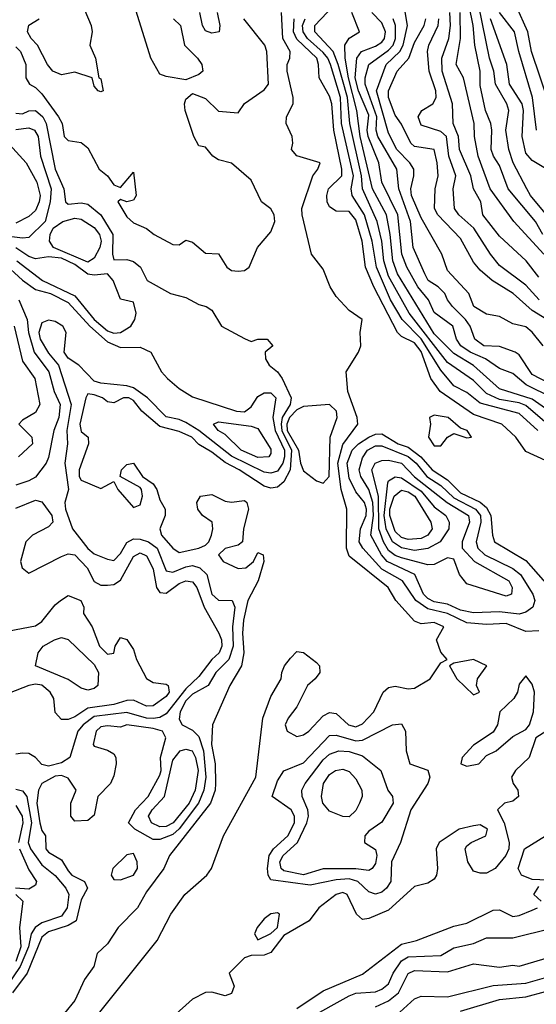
# Model space of a CAD drawing. Header units: metres. Extents: x -51132 to -49532, y -231222 to -229437.
# Tile 284 of 656: x -50756 to -50716, y -230307 to -230232. Entities that reach past the tile are written whole.
import ezdxf

# ---------------------------------------------------------------- set-up
doc = ezdxf.new("R2010")
doc.units = ezdxf.units.M
for name, color, linetype in [('CONTOUR_HALF', 8, 'Continuous'), ('CONTOUR_INDEX', 1, 'Continuous'), ('CONTOUR_INTER', 3, 'Continuous')]:
    doc.layers.add(name, color=color, linetype=linetype)

msp = doc.modelspace()

# ---------------------------------------------------------------- linework, layer by layer
at = {"layer": 'CONTOUR_HALF'}
for points, elevation in [([(-50715.772, -230248.259), (-50716.35, -230247.259), (-50718.44, -230244.759), (-50719.08, -230242.981), (-50719.562, -230242.259), (-50719.725, -230241.759), (-50719.669, -230240.259), (-50719.75, -230239.759), (-50720.172, -230238.759), (-50720.58, -230236.845), (-50720.579, -230235.759), (-50720.967, -230233.759), (-50721.106, -230232.259), (-50721.409, -230230.759)], 18.5), ([(-50715.287, -230238.259), (-50716.644, -230234.259), (-50716.914, -230232.759), (-50717.827, -230230.759)], 20.5), ([(-50749.653, -230307.759), (-50745.267, -230302.259), (-50744.216, -230300.259), (-50743.152, -230298.759), (-50741.471, -230297.259), (-50741.116, -230296.759), (-50740.201, -230294.259), (-50737.732, -230289.759), (-50737.179, -230285.259), (-50736.58, -230283.605), (-50735.776, -230282.259), (-50735.747, -230281.759), (-50735.542, -230281.259), (-50735.08, -230280.654), (-50734.58, -230280.16), (-50734.08, -230280.234), (-50733.08, -230280.992), (-50732.868, -230281.259), (-50732.836, -230281.759), (-50733.19, -230282.259), (-50733.781, -230282.759), (-50734.58, -230284.379), (-50735.26, -230285.259), (-50735.487, -230285.759), (-50735.331, -230286.259), (-50734.58, -230286.667), (-50734.08, -230286.532), (-50733.681, -230286.259), (-50732.58, -230285.089), (-50732.08, -230284.833), (-50731.58, -230284.889), (-50730.64, -230285.759), (-50730.08, -230285.911), (-50729.58, -230285.695), (-50728.696, -230284.759), (-50727.978, -230283.259), (-50727.58, -230282.905), (-50727.08, -230282.81), (-50726.08, -230283.006), (-50725.58, -230282.969), (-50724.395, -230282.259), (-50723.58, -230281.03), (-50723.097, -230280.759), (-50723.58, -230280.213), (-50723.902, -230279.259), (-50723.347, -230278.259), (-50724.08, -230277.944), (-50725.08, -230278.033), (-50725.58, -230277.841), (-50727.013, -230276.259), (-50727.612, -230275.259), (-50730.58, -230272.859), (-50730.799, -230272.259), (-50730.762, -230269.259), (-50731.205, -230267.759), (-50731.464, -230265.759), (-50731.08, -230264.322), (-50729.925, -230262.759), (-50729.977, -230262.259), (-50730.683, -230260.259), (-50730.811, -230258.759), (-50729.884, -230257.259), (-50729.705, -230256.759), (-50729.736, -230255.759), (-50729.595, -230254.759), (-50730.58, -230254.079), (-50731.58, -230253.007), (-50732.049, -230252.259), (-50732.58, -230250.915), (-50733.476, -230249.759), (-50734.177, -230246.759), (-50734.198, -230246.259), (-50733.375, -230243.759), (-50732.986, -230243.259), (-50732.812, -230242.759), (-50734.58, -230242.222), (-50735.004, -230241.759), (-50734.888, -230241.259), (-50734.95, -230240.759), (-50735.411, -230239.759), (-50735.368, -230239.259), (-50734.874, -230238.259), (-50734.858, -230237.759), (-50735.322, -230235.759), (-50735.34, -230235.259), (-50735.13, -230234.759), (-50735.097, -230234.259), (-50735.651, -230233.259), (-50735.76, -230231.259)], 12.5), ([(-50715.58, -230261.558), (-50716.58, -230260.853), (-50719.08, -230260.048), (-50721.08, -230258.273), (-50722.58, -230257.346), (-50724.08, -230255.845), (-50726.896, -230251.259), (-50727.239, -230250.259), (-50727.44, -230248.259), (-50727.745, -230246.759), (-50728.81, -230244.759), (-50729.745, -230240.759), (-50729.996, -230238.759), (-50730.641, -230236.259), (-50730.896, -230234.759), (-50730.931, -230233.759), (-50730.58, -230233.244), (-50729.809, -230232.759), (-50730.391, -230231.259)], 14.5), ([(-50716.08, -230251.505), (-50717.049, -230250.259), (-50719.08, -230248.384), (-50720.354, -230246.759), (-50720.523, -230245.759), (-50721.072, -230244.759), (-50721.283, -230243.759), (-50722.161, -230241.759), (-50722.229, -230240.759), (-50722.64, -230239.759), (-50722.692, -230238.259), (-50723.484, -230235.759), (-50723.506, -230234.759), (-50722.971, -230233.259), (-50722.85, -230232.259), (-50722.901, -230231.259)], 17.5), ([(-50716.151, -230263.259), (-50717.58, -230261.953), (-50720.58, -230261.161), (-50721.58, -230260.349), (-50722.58, -230259.822), (-50723.58, -230258.637), (-50725.08, -230256.247), (-50726.533, -230254.759), (-50727.432, -230253.259), (-50728.496, -230250.759), (-50728.822, -230248.759), (-50729.424, -230246.759), (-50730.354, -230245.259), (-50730.444, -230244.759), (-50730.268, -230243.759), (-50731.17, -230239.759), (-50731.255, -230237.759), (-50732.012, -230235.259), (-50732.219, -230234.759), (-50732.58, -230234.318), (-50733.764, -230233.259), (-50734.114, -230232.759), (-50734.147, -230232.259), (-50733.958, -230231.759)], 13.5), ([(-50714.58, -230260.006), (-50716.58, -230258.951), (-50717.58, -230257.448), (-50717.886, -230257.259), (-50719.08, -230256.828), (-50720.284, -230256.759), (-50720.986, -230256.259), (-50721.335, -230255.259), (-50721.691, -230254.759), (-50722.691, -230253.759), (-50723.073, -230253.259), (-50723.263, -230252.759), (-50723.773, -230252.259), (-50724.549, -230251.759), (-50724.812, -230251.259), (-50725.683, -230249.259), (-50725.887, -230247.259), (-50726.788, -230244.759), (-50726.935, -230243.259), (-50728.398, -230240.759), (-50728.518, -230240.259), (-50728.465, -230239.259), (-50729.359, -230236.759), (-50729.366, -230236.259), (-50729.08, -230235.251), (-50727.58, -230234.162), (-50727.22, -230233.759), (-50727.048, -230233.259), (-50727.055, -230232.259), (-50727.211, -230231.759)], 15.5), ([(-50715.474, -230254.759), (-50716.58, -230254.065), (-50718.053, -230252.759), (-50719.646, -230251.759), (-50720.58, -230250.979), (-50721.08, -230250.367), (-50722.08, -230248.557), (-50723.797, -230246.759), (-50724.069, -230246.259), (-50724.023, -230244.759), (-50723.79, -230243.759), (-50723.851, -230242.759), (-50724.078, -230241.759), (-50725.58, -230241.514), (-50725.881, -230241.259), (-50726.58, -230239.82), (-50727.08, -230239.132), (-50727.587, -230237.759), (-50727.58, -230237.259), (-50726.916, -230235.759), (-50726.036, -230234.759), (-50725.58, -230233.574), (-50724.856, -230232.259), (-50724.731, -230231.759)], 16.5), ([(-50715.58, -230243.198), (-50716.58, -230242.589), (-50717.08, -230242.034), (-50717.349, -230240.759), (-50717.247, -230238.759), (-50717.352, -230238.259), (-50718.327, -230236.759), (-50718.525, -230235.259), (-50719.773, -230231.759)], 19.5), ([(-50756.08, -230238.97), (-50755.58, -230239.01), (-50755.08, -230238.791), (-50754.58, -230238.762), (-50754.022, -230239.259), (-50753.764, -230239.759), (-50753.071, -230243.259), (-50752.405, -230244.759), (-50752.289, -230245.759), (-50752.08, -230245.935), (-50751.08, -230245.828), (-50750.58, -230245.919), (-50749.58, -230246.749), (-50748.663, -230248.259), (-50748.699, -230249.759), (-50748.58, -230250.203), (-50747.58, -230250.156), (-50747.08, -230250.309), (-50746.539, -230250.759), (-50746.041, -230251.759), (-50744.257, -230252.759), (-50743.08, -230253.073), (-50742.08, -230253.611), (-50741.534, -230253.759), (-50741.08, -230254.047), (-50740.352, -230255.259), (-50738.58, -230256.221), (-50738.08, -230256.437), (-50737.57, -230256.259), (-50736.864, -230256.259), (-50736.425, -230256.759), (-50737.004, -230257.259), (-50736.992, -230257.759), (-50736.699, -230258.259), (-50736.08, -230258.766), (-50735.715, -230259.259), (-50735.036, -230260.759), (-50735.101, -230261.259), (-50735.7, -230262.259), (-50735.797, -230262.759), (-50735.746, -230263.259), (-50734.991, -230264.759), (-50735.104, -230266.259), (-50735.58, -230267.17), (-50736.08, -230267.578), (-50736.58, -230267.654), (-50737.08, -230267.516), (-50738.991, -230266.259), (-50740.08, -230265.707), (-50741.08, -230264.905), (-50742.08, -230264.307), (-50742.622, -230263.759), (-50743.58, -230263.313), (-50745.08, -230262.942), (-50746.453, -230261.759), (-50747.08, -230260.951), (-50747.441, -230260.759), (-50747.838, -230260.759), (-50748.58, -230261.129), (-50749.08, -230261.063), (-50749.462, -230260.759), (-50750.08, -230260.521), (-50750.58, -230260.454), (-50750.738, -230260.759), (-50751.194, -230262.759), (-50751.08, -230263.322), (-50750.552, -230263.759), (-50750.52, -230264.259), (-50751.231, -230266.259), (-50751.238, -230266.759), (-50751.08, -230267.045), (-50749.58, -230267.687), (-50748.58, -230267.16), (-50748.292, -230267.759), (-50747.08, -230269.13), (-50746.58, -230268.931), (-50746.403, -230268.259), (-50746.479, -230267.759), (-50746.58, -230267.6), (-50748.108, -230266.759), (-50748, -230266.259), (-50747.58, -230265.858), (-50747.08, -230265.739), (-50746.393, -230266.759), (-50745.58, -230267.317), (-50745.296, -230267.759), (-50745.08, -230268.541), (-50744.656, -230269.259), (-50744.651, -230269.759), (-50745.057, -230270.759), (-50744.941, -230271.259), (-50744.08, -230272.247), (-50743.58, -230272.593), (-50742.084, -230272.259), (-50741.58, -230272.017), (-50741.325, -230271.759), (-50741.124, -230271.259), (-50741.01, -230270.759), (-50741.057, -230270.259), (-50741.813, -230269.759), (-50742.171, -230269.259), (-50742.243, -230268.759), (-50741.964, -230268.259), (-50741.08, -230268.146), (-50740.08, -230268.651), (-50739.58, -230268.725), (-50738.58, -230268.602), (-50738.41, -230268.759), (-50738.296, -230269.259), (-50738.664, -230270.759), (-50738.755, -230271.759), (-50739.08, -230272.022), (-50740.08, -230272.27), (-50740.571, -230272.759), (-50740.216, -230273.259), (-50739.08, -230273.816), (-50738.487, -230273.759), (-50737.902, -230273.259), (-50737.58, -230272.591), (-50737.177, -230272.759), (-50737.109, -230273.259), (-50737.542, -230274.759), (-50738.327, -230276.259), (-50738.657, -230277.759), (-50738.743, -230278.759), (-50738.633, -230280.259), (-50738.829, -230281.259), (-50739.709, -230282.759), (-50741.048, -230285.759), (-50741.123, -230287.259), (-50740.83, -230288.759), (-50740.814, -230290.259), (-50740.844, -230290.759), (-50741.187, -230291.759), (-50744.337, -230295.759), (-50744.768, -230296.759), (-50746.08, -230298.531), (-50746.779, -230299.759), (-50748.243, -230301.259), (-50749.08, -230302.523), (-50749.871, -230303.259), (-50750.117, -230304.259), (-50750.84, -230305.259), (-50751.58, -230306.845), (-50753.936, -230309.759)], 12.5), ([(-50757.08, -230240.815), (-50755.284, -230242.759), (-50754.47, -230244.259), (-50754.228, -230245.259), (-50754.29, -230245.759), (-50754.58, -230246.413), (-50755.08, -230246.865), (-50756.08, -230247.396)], 13.5), ([(-50756.008, -230250.259), (-50754.035, -230251.759), (-50751.58, -230252.943), (-50750.078, -230254.759), (-50749.08, -230255.633), (-50748.58, -230255.813), (-50748.08, -230255.758), (-50747.298, -230255.259), (-50746.968, -230254.759), (-50746.869, -230254.259), (-50747.08, -230253.42), (-50748.08, -230253.201), (-50748.628, -230251.759), (-50749.08, -230251.263), (-50750.08, -230251.376), (-50750.58, -230251.278), (-50751.58, -230250.559), (-50752.58, -230250.075), (-50753.58, -230249.962), (-50754.58, -230250.122), (-50755.08, -230249.938), (-50756.08, -230249.271)], 12.5), ([(-50755.853, -230253.259), (-50755.204, -230254.759), (-50755.114, -230255.759), (-50754.686, -230257.259), (-50753.556, -230258.759), (-50753.145, -230260.259), (-50752.691, -230261.259), (-50752.782, -230262.259), (-50753.174, -230263.259), (-50753.58, -230265.323), (-50753.771, -230265.759), (-50754.58, -230266.819), (-50755.08, -230267.111), (-50756.08, -230267.437)], 13.5), ([(-50724.08, -230262.077), (-50724.449, -230262.259), (-50724.375, -230262.759), (-50724.526, -230263.759), (-50724.08, -230264.424), (-50723.58, -230264.42), (-50723.08, -230263.759), (-50722.58, -230263.475), (-50721.58, -230263.814), (-50721.228, -230263.759), (-50721.575, -230263.259), (-50722.08, -230263.067), (-50723.026, -230262.259), (-50724.08, -230262.077)], 12.5), ([(-50740.976, -230262.759), (-50740.58, -230262.579), (-50738.08, -230262.918), (-50737.58, -230263.101), (-50736.58, -230264.676), (-50736.58, -230265.008), (-50736.723, -230265.259), (-50737.58, -230265.305), (-50738.838, -230264.759), (-50740.08, -230263.555), (-50740.619, -230263.259), (-50740.976, -230262.759)], 13.5), ([(-50729.194, -230264.759), (-50728.58, -230264.419), (-50728.08, -230264.427), (-50726.08, -230265.239), (-50725.461, -230265.759), (-50724.641, -230266.759), (-50723.58, -230267.464), (-50722.58, -230268.403), (-50720.925, -230269.259), (-50720.554, -230269.759), (-50720.53, -230270.259), (-50720.883, -230271.759), (-50720.743, -230272.259), (-50720.215, -230272.759), (-50718.08, -230273.795), (-50717.483, -230274.259), (-50716.531, -230275.759), (-50716.39, -230276.259), (-50716.543, -230276.759), (-50717.08, -230277.158), (-50717.58, -230277.299), (-50719.08, -230277.117), (-50721.08, -230277.208), (-50722.08, -230276.994), (-50723.08, -230276.541), (-50724.08, -230276.347), (-50724.58, -230276.099), (-50724.902, -230275.759), (-50725.559, -230274.259), (-50727.675, -230273.259), (-50728.113, -230272.759), (-50728.941, -230271.259), (-50728.737, -230269.759), (-50728.771, -230268.759), (-50729.073, -230267.759), (-50729.691, -230266.759), (-50729.813, -230266.259), (-50729.58, -230265.343), (-50729.194, -230264.759)], 13.5), ([(-50727.643, -230267.259), (-50727.58, -230267.099), (-50727.08, -230266.784), (-50726.58, -230266.858), (-50725.08, -230267.894), (-50724.08, -230269.093), (-50723.205, -230269.759), (-50722.934, -230270.259), (-50722.962, -230270.759), (-50723.631, -230271.759), (-50724.58, -230272.285), (-50725.58, -230272.423), (-50726.58, -230272.233), (-50727.27, -230271.759), (-50727.765, -230270.759), (-50727.916, -230269.759), (-50727.643, -230267.259)], 14.5), ([(-50756.08, -230269.178), (-50754.58, -230268.569), (-50754.08, -230268.704), (-50753.32, -230269.759), (-50753.242, -230270.259), (-50753.58, -230270.625), (-50754.818, -230271.259), (-50755.307, -230271.759), (-50755.724, -230273.259), (-50755.608, -230273.759), (-50755.08, -230274.172), (-50752.58, -230272.883), (-50752.08, -230272.692), (-50751.58, -230272.756), (-50750.62, -230273.759), (-50750.08, -230274.812), (-50749.58, -230275.08), (-50749.08, -230275.089), (-50748.58, -230275.022), (-50748.08, -230274.705), (-50747.08, -230272.877), (-50746.58, -230272.6), (-50746.08, -230272.843), (-50745.847, -230273.259), (-50745.58, -230273.862), (-50745.318, -230275.259), (-50745.08, -230275.646), (-50744.58, -230275.703), (-50743.58, -230274.949), (-50743.08, -230274.761), (-50742.58, -230274.833), (-50742.231, -230275.259), (-50741.67, -230276.759), (-50740.545, -230278.759), (-50740.352, -230279.259), (-50740.327, -230279.759), (-50740.532, -230280.259), (-50741.08, -230280.776), (-50742.08, -230282.073), (-50743.08, -230283.007), (-50744.58, -230284.932), (-50745.08, -230285.199), (-50745.58, -230285.281), (-50746.08, -230285.257), (-50747.58, -230284.827), (-50750.08, -230285.119), (-50750.925, -230285.759), (-50751.335, -230286.259), (-50751.957, -230288.259), (-50752.58, -230288.668), (-50753.58, -230288.918), (-50754.08, -230288.812), (-50754.58, -230288.253), (-50755.08, -230287.963), (-50755.58, -230287.925), (-50756.08, -230287.999)], 13.5), ([(-50753.123, -230279.259), (-50752.58, -230279.086), (-50752.08, -230279.233), (-50750.08, -230281.151), (-50749.771, -230281.759), (-50749.813, -230282.759), (-50750.08, -230282.992), (-50750.58, -230283.115), (-50751.08, -230282.958), (-50752.08, -230282.298), (-50754.585, -230281.259), (-50754.375, -230280.259), (-50753.985, -230279.759), (-50753.123, -230279.259)], 14.5), ([(-50721.08, -230280.759), (-50722.58, -230281.046), (-50722.917, -230281.259), (-50722.348, -230282.259), (-50721.08, -230283.47), (-50720.626, -230283.259), (-50720.843, -230282.759), (-50720.766, -230282.259), (-50720.061, -230281.259), (-50721.08, -230280.759)], 12.5), ([(-50717.08, -230282.018), (-50717.58, -230282.651), (-50717.703, -230283.259), (-50718.006, -230283.759), (-50719.064, -230284.759), (-50719.24, -230285.759), (-50719.58, -230286.324), (-50721.08, -230287.314), (-50721.955, -230288.259), (-50722.059, -230288.759), (-50721.58, -230288.922), (-50720.668, -230288.759), (-50720.08, -230288.103), (-50719.343, -230287.759), (-50718.08, -230286.646), (-50717.08, -230286.12), (-50716.803, -230285.759), (-50716.485, -230284.759), (-50716.403, -230283.259), (-50716.58, -230282.65), (-50717.08, -230282.018)], 12.5), ([(-50713.58, -230285.028), (-50716.314, -230286.759), (-50716.817, -230288.259), (-50717.855, -230289.259), (-50718.164, -230289.759), (-50718.051, -230290.259), (-50717.681, -230290.759), (-50717.631, -230291.259), (-50718.08, -230291.61), (-50718.714, -230291.759), (-50719.239, -230292.259), (-50718.723, -230293.259), (-50718.354, -230294.759), (-50718.373, -230295.259), (-50718.603, -230295.759), (-50719.419, -230296.759), (-50720.08, -230297.105), (-50720.58, -230297.127), (-50721.08, -230296.96), (-50721.524, -230296.259), (-50721.706, -230295.259), (-50721.58, -230295.034), (-50721.249, -230294.759), (-50720.14, -230294.259), (-50720.002, -230293.759), (-50720.58, -230293.42), (-50721.08, -230293.483), (-50722.171, -230293.759), (-50723.708, -230294.759), (-50723.936, -230295.259), (-50723.833, -230296.759), (-50723.904, -230297.259), (-50724.08, -230297.563), (-50724.58, -230297.879), (-50725.58, -230298.125), (-50727.58, -230299.949), (-50729.08, -230300.578), (-50729.58, -230300.647), (-50730.026, -230300.259), (-50730.731, -230298.759), (-50731.08, -230298.581), (-50731.58, -230298.739), (-50732.91, -230299.759), (-50733.648, -230300.759), (-50735.58, -230301.88), (-50736.58, -230303.176), (-50737.08, -230303.377), (-50738.08, -230303.405), (-50738.58, -230303.6), (-50739.775, -230304.759), (-50739.395, -230305.759), (-50739.58, -230306.321), (-50740.08, -230306.51), (-50741.08, -230306.221), (-50741.58, -230306.245), (-50742.568, -230306.759), (-50744.08, -230308.11)], 12.5), ([(-50743.516, -230287.759), (-50743.08, -230287.628), (-50742.604, -230287.759), (-50742.331, -230288.259), (-50742.135, -230289.259), (-50742.363, -230290.759), (-50742.831, -230291.759), (-50744.037, -230293.259), (-50744.58, -230293.542), (-50745.08, -230293.562), (-50745.698, -230293.259), (-50745.94, -230292.759), (-50745.649, -230292.259), (-50744.699, -230291.259), (-50744.08, -230288.459), (-50743.516, -230287.759)], 13.5), ([(-50731.388, -230287.759), (-50730.58, -230287.818), (-50729.58, -230288.14), (-50728.154, -230289.259), (-50727.643, -230290.759), (-50727.272, -230291.259), (-50727.219, -230291.759), (-50728.08, -230293.205), (-50729.08, -230293.891), (-50729.388, -230294.259), (-50729.412, -230294.759), (-50728.58, -230295.302), (-50728.48, -230295.759), (-50728.58, -230296.365), (-50728.835, -230296.759), (-50729.08, -230296.908), (-50730.08, -230296.791), (-50732.58, -230296.79), (-50734.08, -230297.232), (-50735.58, -230296.932), (-50735.8, -230296.759), (-50735.892, -230296.259), (-50735.645, -230295.759), (-50734.542, -230294.759), (-50733.825, -230293.259), (-50733.702, -230292.759), (-50733.739, -230292.259), (-50734.193, -230291.259), (-50734.199, -230290.759), (-50733.95, -230290.259), (-50732.58, -230288.439), (-50732.08, -230288.003), (-50731.388, -230287.759)], 13.5), ([(-50756.08, -230290.687), (-50755.58, -230290.806), (-50755.242, -230291.259), (-50754.88, -230293.259), (-50755.14, -230294.759), (-50754.968, -230295.259), (-50754.08, -230296.472), (-50753.08, -230297.292), (-50752.268, -230298.259), (-50752.03, -230298.759), (-50752.154, -230299.759), (-50752.58, -230300.4), (-50754.08, -230300.919), (-50754.598, -230301.259), (-50754.914, -230301.759), (-50755.109, -230302.759), (-50755.742, -230304.259), (-50756.78, -230305.759)], 13.5), ([(-50713.08, -230297.751), (-50716.58, -230297.597), (-50717.399, -230297.259), (-50717.665, -230296.759), (-50717.181, -230295.259), (-50715.579, -230294.259)], 12.5), ([(-50747.58, -230295.703), (-50748.661, -230296.759), (-50748.796, -230297.259), (-50748.58, -230297.594), (-50748.08, -230297.617), (-50747.08, -230297.27), (-50746.764, -230296.759), (-50746.797, -230296.259), (-50747.08, -230295.598), (-50747.58, -230295.703)], 12.5), ([(-50715.909, -230299.259), (-50716.471, -230298.759), (-50716.08, -230298.136)], 12.5), ([(-50734.58, -230307.477), (-50732.58, -230306.123), (-50729.58, -230304.835), (-50726.58, -230302.543), (-50725.427, -230302.259), (-50722.58, -230301.158), (-50721.58, -230300.932), (-50719.58, -230299.942), (-50719.08, -230299.911), (-50718.08, -230300.423), (-50717.58, -230300.36), (-50716.58, -230299.948), (-50716.181, -230299.759)], 12.5), ([(-50736.58, -230300.221), (-50737.08, -230300.597), (-50737.617, -230301.259), (-50737.84, -230301.759), (-50737.58, -230302.226), (-50736.58, -230301.738), (-50736.08, -230301.273), (-50735.924, -230300.259), (-50736.08, -230300.156), (-50736.58, -230300.221)], 12.5), ([(-50728.58, -230307.336), (-50727.58, -230306.892), (-50726.82, -230306.259), (-50726.08, -230304.786), (-50725.58, -230304.565), (-50723.08, -230304.672), (-50721.08, -230304.059), (-50719.08, -230304.306), (-50718.08, -230304.152), (-50717.58, -230304.235), (-50715.08, -230303.491)], 13.5), ([(-50722.08, -230307.684), (-50719.08, -230306.767), (-50717.08, -230306.573), (-50715.58, -230306.155), (-50714.58, -230306.132), (-50713.08, -230305.804), (-50711.58, -230306.103), (-50709.08, -230305.803), (-50708.58, -230305.665), (-50708.064, -230305.259), (-50707.58, -230305.069), (-50707.08, -230305.07), (-50706.835, -230305.259), (-50706.58, -230305.888), (-50706.08, -230306.233), (-50704.58, -230305.906), (-50699.08, -230306.978), (-50698.08, -230306.817), (-50697.58, -230306.87), (-50696.58, -230307.339)], 14.5)]:
    msp.add_lwpolyline(points, dxfattribs=dict(at, elevation=elevation))
at = {"layer": 'CONTOUR_INDEX'}
for points, elevation in [([(-50715.044, -230260.759), (-50717.04, -230259.759), (-50718.08, -230258.893), (-50719.08, -230258.512), (-50720.171, -230257.759), (-50721.333, -230257.259), (-50722.049, -230256.759), (-50722.367, -230256.259), (-50722.663, -230255.259), (-50724.08, -230254.212), (-50724.514, -230253.259), (-50725.334, -230252.259), (-50726.165, -230250.759), (-50726.556, -230249.759), (-50726.876, -230246.759), (-50728.077, -230244.259), (-50728.309, -230242.759), (-50729.128, -230240.759), (-50729.204, -230240.259), (-50729.08, -230239.124), (-50729.866, -230237.259), (-50730.141, -230236.259), (-50730, -230234.759), (-50729.637, -230234.259), (-50728.58, -230233.854), (-50728.08, -230233.53), (-50727.882, -230233.259), (-50727.8, -230232.759), (-50728.08, -230232.065), (-50728.857, -230231.259)], 15), ([(-50716.27, -230240.259), (-50716.558, -230237.759), (-50717.622, -230234.259), (-50717.948, -230232.759), (-50719.097, -230231.259)], 20), ([(-50727.139, -230268.259), (-50726.58, -230267.825), (-50726.08, -230267.942), (-50725.573, -230268.259), (-50724.338, -230270.259), (-50724.246, -230270.759), (-50724.565, -230271.259), (-50725.08, -230271.522), (-50726.08, -230271.579), (-50726.58, -230271.425), (-50727.08, -230270.968), (-50727.48, -230269.759), (-50727.476, -230269.259), (-50727.139, -230268.259)], 15)]:
    msp.add_lwpolyline(points, dxfattribs=dict(at, elevation=elevation))
at = {"layer": 'CONTOUR_INTER'}
for points, elevation in [([(-50751.08, -230230.444), (-50750.323, -230232.259), (-50750.244, -230232.759), (-50750.424, -230233.759), (-50749.997, -230234.759), (-50749.733, -230236.259), (-50749.58, -230236.34), (-50749.412, -230237.259), (-50749.58, -230237.346), (-50749.777, -230237.259), (-50750.08, -230236.9), (-50750.241, -230236.259), (-50751.58, -230235.832), (-50752.58, -230236.043), (-50753.263, -230235.759), (-50753.661, -230235.259), (-50754.417, -230233.759), (-50754.913, -230233.259), (-50755.192, -230232.759), (-50755.08, -230232.244), (-50754.3, -230231.759)], 12), ([(-50744.03, -230231.759), (-50743.484, -230232.259), (-50743.194, -230233.759), (-50742.19, -230234.759), (-50741.858, -230235.259), (-50741.776, -230235.759), (-50742.08, -230236.007), (-50743.08, -230236.42), (-50744.58, -230236.153), (-50745.08, -230235.993), (-50745.76, -230234.759), (-50747.009, -230230.759)], 12), ([(-50715.08, -230263.049), (-50717.08, -230261.334), (-50717.58, -230261.128), (-50719.08, -230260.876), (-50720.08, -230260.429), (-50721.08, -230259.432), (-50723.08, -230258.056), (-50726, -230254.259), (-50727.58, -230251.432), (-50727.935, -230250.259), (-50728.089, -230248.759), (-50728.44, -230247.259), (-50729.564, -230244.759), (-50729.644, -230243.759), (-50730.539, -230239.759), (-50730.703, -230237.759), (-50731.421, -230235.259), (-50731.818, -230234.259), (-50733.209, -230232.759), (-50733.202, -230232.259), (-50731.781, -230230.759)], 14), ([(-50715.74, -230256.759), (-50716.58, -230255.716), (-50717.08, -230255.329), (-50718.08, -230255.089), (-50719.08, -230254.522), (-50720.08, -230254.336), (-50721.042, -230253.759), (-50721.425, -230252.759), (-50723.08, -230251.007), (-50723.496, -230249.759), (-50725.08, -230246.976), (-50725.813, -230245.259), (-50725.877, -230244.759), (-50725.631, -230243.759), (-50725.632, -230243.259), (-50725.938, -230242.759), (-50726.951, -230241.759), (-50727.58, -230240.489), (-50728.506, -230237.259), (-50727.749, -230235.259), (-50726.719, -230234.259), (-50726.466, -230233.759), (-50726.119, -230232.259), (-50726.374, -230230.759)], 16), ([(-50715.08, -230247.23), (-50716.71, -230245.259), (-50716.992, -230244.759), (-50718.048, -230242.759), (-50718.376, -230241.759), (-50718.601, -230240.259), (-50718.385, -230238.759), (-50718.525, -230238.259), (-50719.402, -230236.759), (-50719.531, -230235.759), (-50719.859, -230234.759), (-50720.671, -230230.759)], 19), ([(-50740.677, -230231.259), (-50740.489, -230232.259), (-50740.531, -230232.759), (-50741.08, -230232.861), (-50741.58, -230232.673), (-50741.804, -230232.259), (-50742, -230231.259)], 12), ([(-50715.688, -230249.759), (-50718.003, -230247.259), (-50719.803, -230244.759), (-50720.733, -230242.259), (-50721.004, -230240.759), (-50721.031, -230239.759), (-50721.838, -230236.259), (-50722.393, -230235.259), (-50722.082, -230233.259), (-50722.099, -230231.259)], 18), ([(-50756.08, -230233.884), (-50755.733, -230234.259), (-50755.318, -230235.259), (-50755.324, -230236.259), (-50755.024, -230236.759), (-50754.58, -230237.001), (-50754.08, -230237.493), (-50752.818, -230239.259), (-50752.534, -230239.759), (-50752.387, -230240.759), (-50752.08, -230241.053), (-50751.08, -230241.204), (-50750.58, -230241.614), (-50749.709, -230243.259), (-50749.059, -230243.759), (-50748.58, -230244.446), (-50748.08, -230244.644), (-50747.08, -230243.474), (-50746.874, -230245.259), (-50747.08, -230245.616), (-50747.58, -230245.747), (-50748.08, -230245.563), (-50748.285, -230245.759), (-50747.58, -230246.912), (-50747.08, -230247.351), (-50746.08, -230247.786), (-50745.499, -230248.259), (-50744.08, -230249.01), (-50743.58, -230249.043), (-50743.08, -230248.688), (-50742.58, -230248.836), (-50741.58, -230249.67), (-50740.58, -230249.729), (-50739.933, -230250.759), (-50739.58, -230250.994), (-50739.08, -230251.063), (-50738.58, -230251.008), (-50738.241, -230250.759), (-50737.601, -230249.259), (-50736.58, -230248.055), (-50736.281, -230247.259), (-50736.314, -230246.759), (-50736.58, -230246.276), (-50737.287, -230245.759), (-50738.08, -230244.094), (-50739.58, -230242.797), (-50740.58, -230242.545), (-50741.009, -230242.259), (-50741.58, -230241.564), (-50742.08, -230241.461), (-50742.476, -230240.759), (-50743.121, -230238.759), (-50743.189, -230238.259), (-50743.08, -230237.897), (-50742.58, -230237.476), (-50741.58, -230237.855), (-50740.58, -230238.819), (-50739.08, -230238.937), (-50738.58, -230238.238), (-50737.08, -230237.173), (-50736.752, -230236.759), (-50736.881, -230234.259), (-50737.038, -230233.759), (-50738.636, -230231.759)], 12), ([(-50715.58, -230265.536), (-50717.08, -230264.851), (-50717.846, -230263.759), (-50718.907, -230262.759), (-50721.08, -230262.022), (-50723.639, -230260.259), (-50724.354, -230259.259), (-50725.08, -230257.216), (-50725.58, -230256.535), (-50726.58, -230256.059), (-50726.88, -230255.759), (-50728.692, -230252.259), (-50729.328, -230250.759), (-50729.589, -230248.759), (-50730.08, -230247.123), (-50730.58, -230246.481), (-50731.58, -230246.46), (-50732.08, -230246.142), (-50732.262, -230245.759), (-50732.3, -230245.259), (-50732.163, -230244.759), (-50731.14, -230243.759), (-50731.136, -230243.259), (-50731.748, -230240.259), (-50731.919, -230238.259), (-50732.08, -230237.674), (-50732.881, -230236.259), (-50732.921, -230235.259), (-50733.068, -230234.759), (-50734.58, -230233.304), (-50734.854, -230232.759), (-50734.785, -230231.759)], 13), ([(-50716.069, -230253.259), (-50717.08, -230252.128), (-50719.08, -230250.627), (-50719.787, -230249.759), (-50721.044, -230247.759), (-50722.193, -230246.759), (-50722.529, -230246.259), (-50722.639, -230244.759), (-50722.42, -230243.759), (-50722.965, -230242.259), (-50723.133, -230240.759), (-50723.58, -230240.378), (-50725.08, -230239.897), (-50725.309, -230239.259), (-50725.025, -230238.759), (-50724.182, -230238.259), (-50723.945, -230237.759), (-50723.952, -230237.259), (-50724.474, -230235.759), (-50724.588, -230234.259), (-50724.483, -230233.759), (-50723.779, -230232.259), (-50723.724, -230231.759)], 17), ([(-50756.08, -230240.221), (-50755.08, -230240.096), (-50754.649, -230240.259), (-50754.374, -230240.759), (-50754.203, -230242.259), (-50753.39, -230244.759), (-50753.446, -230245.759), (-50753.842, -230247.259), (-50755.08, -230248.477), (-50755.58, -230248.534), (-50756.58, -230248.403)], 13), ([(-50752.487, -230247.259), (-50751.58, -230247.011), (-50751.08, -230247.077), (-50750.08, -230247.705), (-50749.687, -230248.259), (-50749.551, -230248.759), (-50749.65, -230249.259), (-50750.08, -230250.075), (-50750.58, -230250.368), (-50753.207, -230249.259), (-50753.495, -230248.759), (-50753.449, -230248.259), (-50753.235, -230247.759), (-50752.487, -230247.259)], 13), ([(-50757.08, -230250.36), (-50755.58, -230251.754), (-50754.58, -230252.466), (-50753.427, -230252.759), (-50752.08, -230253.449), (-50750.411, -230255.259), (-50749.08, -230256.457), (-50748.08, -230256.892), (-50746.58, -230256.878), (-50745.752, -230257.259), (-50744.945, -230258.759), (-50744.483, -230259.259), (-50743.58, -230260.036), (-50742.58, -230260.665), (-50739.207, -230261.759), (-50738.58, -230261.811), (-50738.08, -230261.425), (-50737.58, -230260.637), (-50737.08, -230260.372), (-50736.58, -230260.354), (-50736.208, -230260.759), (-50736.413, -230262.259), (-50736.259, -230263.259), (-50735.539, -230264.759), (-50735.533, -230265.259), (-50735.658, -230265.759), (-50736.08, -230266.366), (-50736.58, -230266.519), (-50737.08, -230266.439), (-50739.58, -230265.217), (-50742.093, -230263.259), (-50743.08, -230262.638), (-50743.58, -230262.407), (-50744.58, -230262.196), (-50746.022, -230260.759), (-50747.08, -230259.99), (-50747.58, -230259.829), (-50749.58, -230259.637), (-50750.08, -230259.468), (-50751.254, -230258.259), (-50752.08, -230257.706), (-50752.379, -230257.259), (-50752.235, -230255.759), (-50752.482, -230255.259), (-50753.08, -230254.907), (-50753.58, -230254.815), (-50754.08, -230255.021), (-50754.318, -230255.759), (-50754.211, -230256.259), (-50753.58, -230257.327), (-50752.805, -230258.259), (-50751.848, -230261.259), (-50752.184, -230263.259), (-50752.129, -230264.259), (-50752.335, -230265.759), (-50752.059, -230267.759), (-50752.327, -230268.759), (-50752.272, -230269.259), (-50751.738, -230270.759), (-50750.58, -230272.269), (-50750.08, -230272.681), (-50749.08, -230273.087), (-50748.58, -230273.195), (-50748.08, -230272.648), (-50747.58, -230271.826), (-50747.08, -230271.544), (-50746.58, -230271.565), (-50745.936, -230271.759), (-50745.277, -230272.259), (-50744.58, -230273.988), (-50744.08, -230274.09), (-50743.08, -230273.667), (-50742.58, -230273.587), (-50742.012, -230273.759), (-50741.466, -230274.259), (-50741.08, -230275.778), (-50740.58, -230276.225), (-50739.535, -230276.259), (-50739.328, -230276.759), (-50739.498, -230278.259), (-50739.456, -230279.759), (-50739.801, -230280.759), (-50740.785, -230281.759), (-50741.381, -230282.759), (-50742.58, -230283.414), (-50743.08, -230283.936), (-50743.517, -230284.759), (-50743.58, -230285.343), (-50743.361, -230285.759), (-50742.58, -230286.166), (-50742.08, -230286.659), (-50741.721, -230287.759), (-50741.561, -230289.759), (-50741.699, -230290.759), (-50742.107, -230291.759), (-50743.58, -230293.711), (-50744.08, -230294.166), (-50745.08, -230294.551), (-50745.58, -230294.538), (-50746.991, -230293.759), (-50747.469, -230293.259), (-50746.927, -230292.259), (-50745.95, -230291.259), (-50745.08, -230289.619), (-50744.971, -230289.259), (-50745.007, -230288.259), (-50744.606, -230286.759), (-50744.864, -230286.259), (-50745.58, -230286.042), (-50747.58, -230285.762), (-50748.08, -230285.936), (-50749.08, -230285.851), (-50749.58, -230285.931), (-50749.944, -230286.259), (-50750.156, -230287.259), (-50750.08, -230287.397), (-50749.08, -230287.694), (-50748.58, -230287.979), (-50748.43, -230288.259), (-50748.398, -230288.759), (-50748.58, -230289.673), (-50748.837, -230290.259), (-50749.808, -230291.259), (-50750.08, -230292.681), (-50750.58, -230293.095), (-50751.58, -230293.144), (-50751.875, -230292.759), (-50751.874, -230291.759), (-50751.477, -230290.759), (-50752.08, -230289.841), (-50752.58, -230289.631), (-50753.08, -230289.692), (-50754.095, -230290.259), (-50754.357, -230290.759), (-50754.479, -230291.759), (-50754.243, -230293.259), (-50754.08, -230293.849), (-50753.819, -230294.259), (-50753.784, -230295.259), (-50753.58, -230295.515), (-50752.58, -230296.1), (-50752.08, -230296.947), (-50751.793, -230297.259), (-50750.833, -230297.759), (-50750.604, -230298.259), (-50751.08, -230299.145), (-50751.468, -230300.759), (-50752.08, -230301.11), (-50753.58, -230301.608), (-50754.08, -230302.02), (-50755.225, -230304.759), (-50756.344, -230306.259)], 13), ([(-50756.211, -230255.259), (-50755.58, -230257.932), (-50754.616, -230259.259), (-50754.249, -230261.259), (-50754.58, -230261.859), (-50755.58, -230262.451), (-50755.856, -230262.759), (-50754.859, -230263.759), (-50754.807, -230264.259), (-50755.876, -230265.259)], 14), ([(-50734.58, -230261.656), (-50735.15, -230262.259), (-50735.344, -230262.759), (-50735.317, -230263.259), (-50734.459, -230264.759), (-50734.3, -230265.759), (-50734.08, -230266.321), (-50733.08, -230267.089), (-50732.58, -230267.279), (-50732.126, -230266.759), (-50732.033, -230263.759), (-50731.503, -230262.259), (-50731.568, -230261.759), (-50732.08, -230261.262), (-50734.08, -230261.415), (-50734.58, -230261.656)], 12), ([(-50716.08, -230278.584), (-50717.08, -230278.628), (-50718.58, -230278.004), (-50720.08, -230278.088), (-50721.58, -230277.955), (-50723.08, -230277.238), (-50724.58, -230276.879), (-50725.502, -230276.259), (-50726.498, -230274.759), (-50728.08, -230273.855), (-50729.553, -230272.259), (-50729.814, -230271.759), (-50729.725, -230270.759), (-50729.299, -230269.759), (-50729.258, -230269.259), (-50729.416, -230268.759), (-50730.08, -230267.949), (-50730.58, -230266.883), (-50730.733, -230265.759), (-50730.362, -230264.759), (-50729.863, -230264.259), (-50729.09, -230263.759)], 13), ([(-50729.09, -230263.759), (-50728.58, -230263.517), (-50728.08, -230263.497), (-50726.845, -230264.259), (-50726.08, -230264.519), (-50725.098, -230265.259), (-50724.245, -230266.259), (-50723.08, -230267.02), (-50722.08, -230268.012), (-50720.58, -230268.728), (-50720.08, -230269.137), (-50719.752, -230269.759), (-50719.63, -230271.259), (-50719.474, -230271.759), (-50717.08, -230273.202), (-50714.814, -230275.759)], 13), ([(-50728.607, -230265.759), (-50728.08, -230265.537), (-50727.58, -230265.527), (-50726.58, -230265.74), (-50725.58, -230266.781), (-50723.082, -230268.759), (-50721.462, -230269.759), (-50721.375, -230270.259), (-50721.944, -230271.759), (-50721.955, -230272.259), (-50721.003, -230273.259), (-50718.366, -230274.759), (-50718.128, -230275.259), (-50718.18, -230275.759), (-50718.58, -230275.932), (-50721.58, -230274.972), (-50722.149, -230274.259), (-50722.58, -230273.083), (-50723.08, -230272.996), (-50724.08, -230273.493), (-50724.58, -230273.515), (-50726.58, -230273.002), (-50727.08, -230272.805), (-50727.58, -230272.417), (-50727.974, -230271.759), (-50728.31, -230270.759), (-50728.352, -230268.259), (-50728.852, -230266.259), (-50728.607, -230265.759)], 14), ([(-50752.664, -230276.259), (-50752.08, -230275.872), (-50751.112, -230276.259), (-50750.886, -230276.759), (-50750.914, -230277.259), (-50750.236, -230278.259), (-50749.679, -230279.759), (-50749.08, -230280.363), (-50748.58, -230280.295), (-50748.48, -230279.759), (-50748.08, -230279.086), (-50747.58, -230279.233), (-50747.08, -230280.007), (-50746.848, -230280.759), (-50746.08, -230282.217), (-50745.58, -230282.533), (-50744.58, -230282.642), (-50744.42, -230282.759), (-50744.361, -230283.259), (-50744.58, -230283.591), (-50745.58, -230284.322), (-50746.08, -230284.348), (-50747.08, -230283.876), (-50747.58, -230283.894), (-50748.58, -230284.208), (-50750.58, -230284.489), (-50751.58, -230285.153), (-50752.08, -230285.362), (-50752.58, -230285.359), (-50753.08, -230284.822), (-50753.186, -230283.759), (-50753.448, -230283.259), (-50754.08, -230282.74), (-50754.58, -230282.661), (-50755.08, -230282.753), (-50756.58, -230283.347)], 14), ([(-50756.58, -230278.578), (-50754.58, -230278.187), (-50754.08, -230277.865), (-50753.08, -230276.594), (-50752.664, -230276.259)], 14), ([(-50727.266, -230285.759), (-50726.58, -230285.686), (-50726.27, -230286.259), (-50726.222, -230287.759), (-50725.959, -230288.759), (-50724.58, -230289.234), (-50724.407, -230289.759), (-50724.571, -230290.259), (-50725.865, -230292.259), (-50726.651, -230294.759), (-50727.35, -230296.259), (-50727.396, -230297.759), (-50727.723, -230298.259), (-50728.08, -230298.562), (-50728.58, -230298.725), (-50729.08, -230298.547), (-50729.934, -230297.759), (-50730.58, -230297.56), (-50731.58, -230297.627), (-50733.58, -230298.02), (-50736.58, -230297.633), (-50736.78, -230297.259), (-50736.824, -230296.759), (-50736.708, -230295.759), (-50736.372, -230295.259), (-50735.28, -230294.259), (-50734.771, -230293.259), (-50734.76, -230292.759), (-50735.014, -230292.259), (-50736.48, -230291.259), (-50736.08, -230290.047), (-50735.58, -230289.287), (-50734.08, -230288.678), (-50732.08, -230286.571), (-50731.58, -230286.547), (-50730.08, -230287.002), (-50729.58, -230286.937), (-50727.266, -230285.759)], 13), ([(-50731.629, -230289.259), (-50731.08, -230289.148), (-50730.58, -230289.342), (-50730.08, -230289.893), (-50729.608, -230290.759), (-50729.583, -230291.259), (-50729.785, -230291.759), (-50730.08, -230292.322), (-50730.58, -230292.817), (-50731.08, -230292.774), (-50732.08, -230292.371), (-50732.597, -230291.759), (-50732.716, -230291.259), (-50732.561, -230290.259), (-50732.08, -230289.566), (-50731.629, -230289.259)], 14), ([(-50756.08, -230291.925), (-50755.599, -230292.759), (-50755.539, -230293.259), (-50755.885, -230294.759)], 14), ([(-50755.809, -230295.259), (-50755.08, -230296.866), (-50754.499, -230297.759), (-50754.58, -230298.035), (-50755.08, -230298.339), (-50756.112, -230298.259)], 14), ([(-50756.083, -230298.759), (-50755.555, -230299.259), (-50755.81, -230301.259), (-50755.709, -230302.759), (-50756.08, -230303.884)], 14), ([(-50733.76, -230308.259), (-50730.58, -230306.51), (-50730.08, -230306.301), (-50728.58, -230306.186), (-50728.08, -230305.992), (-50727.58, -230305.575), (-50727.211, -230304.759), (-50726.58, -230303.833), (-50726.08, -230303.506), (-50723.58, -230303.412), (-50722.58, -230302.833), (-50721.08, -230302.492), (-50720.08, -230302.064), (-50718.08, -230302.05), (-50715.08, -230301.322)], 13), ([(-50726.71, -230307.759), (-50725.58, -230306.733), (-50725.08, -230306.536), (-50723.08, -230306.571), (-50719.58, -230305.709), (-50717.08, -230305.525), (-50714.58, -230304.815)], 14)]:
    msp.add_lwpolyline(points, dxfattribs=dict(at, elevation=elevation))

doc.saveas('drawing.dxf')
